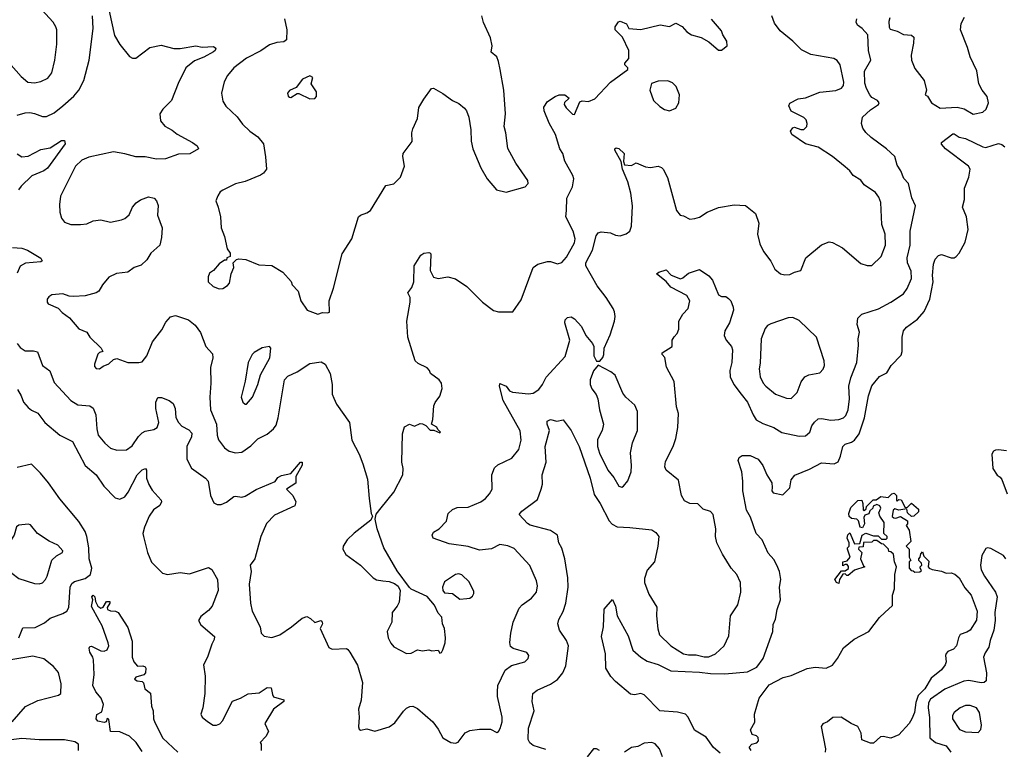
# Model space of a CAD drawing. Extents: x 2133489 to 2292442, y 756223 to 916462.
# Tile 358 of 463: x 2231121 to 2237341, y 848702 to 853310. Entities that reach past the tile are written whole.
import ezdxf

# ---------------------------------------------------------------- set-up
doc = ezdxf.new("R2010")
doc.units = 0

msp = doc.modelspace()

# ---------------------------------------------------------------- linework, layer by layer
at = {"layer": '0CON20XD'}
for points in [[(2231004.5, 853094.5), (2231131.1, 852951.1), (2231173.3, 852915), (2231215, 852910), (2231255, 852919.4), (2231299.2, 852940.8), (2231325.5, 852975), (2231344.4, 853055), (2231356.7, 853155), (2231355.6, 853245), (2231349.4, 853265), (2231332.9, 853295), (2231261.8, 853371.8)], [(2231685.8, 853364.2), (2231719.8, 853209.8), (2231753.1, 853153.1), (2231815, 853076.2), (2231835, 853066), (2231855, 853067.5), (2231943.3, 853135), (2232015, 853149.4), (2232095, 853126.7), (2232135, 853127.1), (2232234.4, 853144.4), (2232275, 853136.2), (2232345, 853140), (2232359.5, 853129.5), (2232355.7, 853115), (2232345, 853107.1), (2232285, 853073.2), (2232225, 853048.8), (2232170.8, 853005), (2232122.4, 852907.6), (2232080, 852800), (2232025.4, 852744.6), (2232007.1, 852715), (2232011.9, 852671.9), (2232037.5, 852637.5), (2232085, 852612.5), (2232116.3, 852586.3), (2232213.3, 852535), (2232243, 852513), (2232250, 852495), (2232196.8, 852463.2), (2232125, 852460), (2232041.7, 852431.7), (2231985, 852428), (2231915, 852444.2), (2231855, 852442.9), (2231785, 852463.3), (2231715, 852474.4), (2231558.7, 852441.3), (2231515, 852423.4), (2231473.2, 852385), (2231380, 852195), (2231373, 852143), (2231374.2, 852094.2), (2231385.8, 852055.8), (2231405, 852032), (2231445, 852016.9), (2231505, 852017.1), (2231545, 852021.5), (2231585, 852039.5), (2231634.5, 852045.5), (2231695, 852031.4), (2231764.5, 852045.5), (2231785.4, 852054.6), (2231812, 852078), (2231834.4, 852125), (2231856.6, 852153.4), (2231885, 852172), (2231935, 852190), (2231971.7, 852181.7), (2231986.1, 852166.1), (2231996.1, 852136.1), (2231991.4, 852075), (2232021.4, 851995), (2232017.1, 851935), (2232006, 851885), (2231949.2, 851835), (2231925, 851794), (2231889.7, 851760.3), (2231844.3, 851745.7), (2231803.9, 851716.1), (2231732.9, 851707.1), (2231685, 851683.3), (2231644.2, 851635.8), (2231621.2, 851595), (2231605, 851583.8), (2231535, 851565.8), (2231460.9, 851560.9), (2231433.2, 851563.2), (2231395, 851578), (2231325, 851571.2), (2231305, 851560), (2231294, 851545), (2231294, 851525), (2231301.2, 851515), (2231365, 851488), (2231390.6, 851460.6), (2231436.9, 851426.9), (2231495, 851357.5), (2231545.4, 851335.4), (2231563.8, 851303.8), (2231636.7, 851235), (2231647.5, 851215), (2231625, 851207.5), (2231615, 851197.5), (2231593.3, 851135), (2231595, 851120), (2231605, 851107.5), (2231625, 851103.8), (2231648.8, 851121.2), (2231685, 851136.2), (2231715, 851163.3), (2231735, 851170), (2231805, 851145.7), (2231875, 851144), (2231895, 851150), (2231925, 851186), (2231961.1, 851275), (2232018.7, 851351.3), (2232045, 851400), (2232075, 851432.5), (2232105, 851441.9), (2232188, 851415), (2232230.5, 851380.5), (2232263.7, 851333.6), (2232297.8, 851245), (2232340, 851200), (2232340.6, 851175), (2232327, 851113), (2232329.3, 851015), (2232322.5, 850925), (2232326.5, 850845), (2232365.4, 850755), (2232368.2, 850685), (2232376.2, 850656.2), (2232415.4, 850605.4), (2232445, 850584.4), (2232485, 850574.3), (2232525, 850579.4), (2232581.7, 850618.3), (2232625, 850662.2), (2232685, 850693.1), (2232725.6, 850725), (2232740.5, 850749.5), (2232754.5, 850795), (2232794.3, 851035), (2232815, 851059.2), (2232873.5, 851086.5), (2232955, 851137.5), (2233025, 851149.2), (2233050, 851135), (2233082.3, 851075), (2233095.8, 851005.8), (2233096.2, 850945), (2233105, 850918.8), (2233122.6, 850882.6), (2233204.4, 850765), (2233220, 850655), (2233266, 850565), (2233289.2, 850505), (2233317.4, 850407.4), (2233328, 850285), (2233341.7, 850191.7), (2233350, 850175), (2233340, 850150), (2233235, 850068), (2233190, 850025), (2233163.8, 849985), (2233162.5, 849965), (2233181.7, 849931.7), (2233273.3, 849865), (2233354.4, 849784.4), (2233375, 849772.5), (2233415.9, 849765.9), (2233455, 849762), (2233489.7, 849749.7), (2233512.3, 849732.3), (2233523.8, 849705), (2233518.3, 849631.7), (2233506.2, 849605), (2233474, 849565), (2233471.4, 849505), (2233443.1, 849445), (2233448.1, 849405), (2233465, 849372), (2233485, 849349.2), (2233565, 849306.2), (2233595, 849310), (2233635, 849331.2), (2233665, 849324.2), (2233705, 849330), (2233725, 849323.3), (2233765, 849327.5), (2233775, 849310), (2233785, 849312.5), (2233795, 849330), (2233808.8, 849375), (2233810, 849405), (2233803.8, 849465), (2233792.5, 849495), (2233787, 849537), (2233765, 849562.5), (2233741.7, 849611.7), (2233695, 849666.7), (2233595, 849712.5), (2233583.6, 849723.6), (2233505, 849830), (2233420.6, 849975), (2233378.8, 850095), (2233367.5, 850155), (2233373, 850187), (2233405, 850227.5), (2233484, 850325), (2233540.8, 850435), (2233542.9, 850475), (2233535.7, 850515), (2233540, 850695), (2233551.2, 850738.8), (2233583.8, 850756.2), (2233615, 850743.3), (2233651.4, 850758.6), (2233665, 850758), (2233686.2, 850746.2), (2233715, 850717.5), (2233737, 850717), (2233775, 850700), (2233780, 850705), (2233761.7, 850721.7), (2233756.4, 850736.4), (2233722.5, 850755), (2233731.2, 850785), (2233738, 850872), (2233745, 850892.5), (2233775, 850932.5), (2233789.5, 850980.5), (2233786.7, 851015), (2233771.2, 851035), (2233716.2, 851075), (2233710, 851095), (2233695, 851112), (2233638.7, 851138.7), (2233619.2, 851155), (2233573.3, 851305), (2233567.8, 851405), (2233587.8, 851525), (2233587.5, 851555), (2233573.8, 851585), (2233597.5, 851617.5), (2233611.1, 851655), (2233614, 851755), (2233655, 851822.2), (2233675, 851835.5), (2233705, 851840), (2233716.1, 851836.1), (2233718.8, 851825), (2233714, 851725), (2233735, 851684), (2233765, 851674.2), (2233825, 851685.8), (2233875, 851674), (2233946.2, 851625), (2234045, 851526.2), (2234115, 851473.8), (2234145, 851463.8), (2234235.9, 851464.1), (2234289.5, 851540.5), (2234365.7, 851745), (2234395, 851765.6), (2234455, 851783.3), (2234475, 851783.3), (2234518.8, 851768.8), (2234545, 851777.1), (2234575, 851810.8), (2234625, 851901.4), (2234629.6, 851925), (2234617.8, 851975), (2234571.1, 852065), (2234575.3, 852104.7), (2234577.2, 852182.8), (2234614.2, 852255), (2234620.8, 852305), (2234615.6, 852325.6), (2234565.7, 852415.7), (2234551.4, 852465), (2234532.9, 852495), (2234506.2, 852585), (2234465, 852656.2), (2234434.7, 852735), (2234432.2, 852757.8), (2234455, 852792), (2234503.3, 852825), (2234530, 852835), (2234564.1, 852834.1), (2234592.5, 852815), (2234563.6, 852786.4), (2234560, 852775), (2234573.6, 852753.6), (2234613.6, 852713.6), (2234625, 852710), (2234659.3, 852790.7), (2234675, 852796.2), (2234715, 852793.8), (2234755, 852810), (2234854.3, 852915.7), (2234962.5, 852995), (2234962.5, 853005), (2234943.9, 853023.9), (2234943.3, 853035), (2234970, 853065), (2234970, 853115), (2234928.8, 853198.8), (2234882.5, 853245), (2234882.5, 853265), (2234903.6, 853296.4), (2234915, 853300), (2234955, 853282.5), (2234970, 853255), (2235045, 853246.7), (2235166.4, 853276.4), (2235225, 853266.7), (2235265, 853286.7), (2235305, 853266.7), (2235335, 853233.8), (2235365, 853213.3), (2235425, 853196.7), (2235475, 853170), (2235535, 853116.7), (2235555, 853117.5), (2235590, 853145), (2235587.5, 853175), (2235563.3, 853213.3), (2235555, 853240), (2235492.1, 853312.1)], [(2231105, 852707.5), (2231155, 852721.5), (2231185, 852722.9), (2231215, 852718.2), (2231265, 852698.9), (2231291.3, 852698.7), (2231338.3, 852721.7), (2231393.9, 852766.1), (2231463.3, 852826.7), (2231494.3, 852865), (2231525.6, 852925), (2231559.6, 853055), (2231585.5, 853255), (2231581.1, 853335)], [(2232794, 853316), (2232808.3, 853245), (2232807.1, 853182.9), (2232789.2, 853170.8), (2232745, 853165.5), (2232700.1, 853149.9), (2232645, 853113.3), (2232555, 853066.9), (2232474.6, 853005.4), (2232433.1, 852956.9), (2232413.6, 852916.4), (2232395.6, 852845), (2232404.4, 852795), (2232423.8, 852763.8), (2232495.3, 852695.3), (2232529.1, 852649.1), (2232575.7, 852605), (2232625, 852570), (2232660.8, 852525), (2232674.5, 852444.5), (2232679.4, 852365), (2232660.6, 852339.4), (2232642.6, 852327.4), (2232545, 852287.1), (2232485, 852272.5), (2232405, 852233.8), (2232388.3, 852221.7), (2232372.3, 852197.7), (2232360, 852165), (2232375.7, 852125.7), (2232388.8, 852065), (2232393.3, 851995), (2232415, 851940), (2232433, 851863), (2232450, 851835), (2232450, 851815), (2232430, 851805), (2232428.3, 851791.7), (2232415, 851790), (2232381.2, 851768.8), (2232345, 851726.7), (2232320.7, 851709.3), (2232312.5, 851685), (2232312.5, 851655), (2232343.9, 851623.9), (2232380.7, 851610.7), (2232405, 851611.2), (2232435, 851630), (2232446, 851645), (2232456.2, 851705), (2232473.3, 851745), (2232470, 851775), (2232490, 851795), (2232505, 851800), (2232550, 851795), (2232632.3, 851762.3), (2232715, 851758), (2232784.3, 851714.3), (2232835.9, 851655.9), (2232843.3, 851635), (2232880, 851595), (2232896.7, 851535), (2232937.5, 851475), (2233005, 851450.8), (2233035, 851460), (2233065, 851457.5), (2233077.5, 851462.5), (2233075.7, 851535), (2233104.3, 851615), (2233158.3, 851831.7), (2233219.2, 851925), (2233262.5, 852065), (2233273.9, 852076.1), (2233315, 852090), (2233336.7, 852105), (2233435, 852262.5), (2233485, 852273.3), (2233526.2, 852315), (2233552.5, 852385), (2233541.2, 852445), (2233544, 852465), (2233599.5, 852540.5), (2233598.8, 852595), (2233605, 852620), (2233633.3, 852685), (2233642.5, 852755), (2233673.3, 852806.7), (2233722.5, 852875), (2233735, 852877.5), (2233795, 852843.3), (2233855, 852798.8), (2233895, 852781.2), (2233931.7, 852751.7), (2233944.2, 852734.2), (2233958, 852695), (2233971.2, 852615), (2233972.7, 852542.7), (2233984.2, 852495), (2234034.2, 852375), (2234074.3, 852304.3), (2234133.3, 852235), (2234195, 852220), (2234315, 852254), (2234333.8, 852275), (2234332, 852295), (2234255, 852403.3), (2234205.6, 852495.6), (2234192.5, 852595), (2234181.4, 852635), (2234190, 852715), (2234180, 852865), (2234155.4, 852995.4), (2234146.2, 853046.2), (2234134.4, 853074.4), (2234099.2, 853105), (2234106, 853145), (2234095.5, 853195.5), (2234051.4, 853291.4), (2234039.5, 853335)], [(2232845.9, 850305.9), (2232866.2, 850265), (2232859.5, 850240.5), (2232730.3, 850179.7), (2232681.3, 850128.7), (2232644, 850046), (2232605.9, 849904.1), (2232578.1, 849865), (2232584.2, 849825), (2232570.8, 849745), (2232580, 849625), (2232590.6, 849575), (2232641.4, 849475), (2232647.1, 849435), (2232665, 849416), (2232715, 849407.5), (2232765, 849424.2), (2232839.2, 849475), (2232905, 849530), (2232935, 849541.2), (2232958.8, 849528.8), (2232985, 849503.3), (2233023.9, 849516.1), (2233030.7, 849510.7), (2233033.3, 849495), (2233020, 849465), (2233075, 849344), (2233095, 849334), (2233185, 849338), (2233195, 849333.3), (2233206, 849315), (2233255, 849232.5), (2233286.2, 849125), (2233277.7, 849012.3), (2233261.2, 848955), (2233266.2, 848905), (2233261.2, 848845), (2233265, 848830), (2233273.9, 848823.9), (2233315, 848831.2), (2233365, 848816.2), (2233455, 848844.3), (2233491.7, 848868.3), (2233545, 848943.3), (2233565, 848961.2), (2233585, 848972), (2233605, 848974.2), (2233635, 848959.4), (2233730.5, 848875), (2233765, 848829.2), (2233795, 848774.2), (2233845, 848744.6), (2233875, 848741.5), (2233891.8, 848748.2), (2233935, 848805.8), (2233965, 848820), (2234025, 848829.4), (2234095, 848828.6), (2234135, 848808.8), (2234145.6, 848814.4), (2234156.7, 848833.3), (2234168.1, 848875), (2234168.1, 848905), (2234139.2, 849035), (2234140, 849065), (2234141.2, 849105), (2234188.9, 849201.1), (2234228.7, 849231.3), (2234312.5, 849255), (2234333.3, 849275), (2234336.7, 849295), (2234325, 849313.3), (2234238.3, 849338.3), (2234221.2, 849351.2), (2234217.5, 849377.5), (2234223.1, 849435), (2234238.2, 849505), (2234276.8, 849593.2), (2234295, 849613.8), (2234355, 849656), (2234386.3, 849693.7), (2234392.2, 849735), (2234385.6, 849765), (2234342.7, 849862.7), (2234245, 849970.5), (2234205, 849986.9), (2234155, 849995.7), (2234102.6, 849967.4), (2234025, 849959.6), (2233955, 849982.3), (2233835, 850000), (2233732.9, 850035), (2233727.1, 850055), (2233735, 850073.8), (2233770, 850095), (2233818, 850142), (2233828.3, 850191.7), (2233855, 850216.9), (2233885, 850230), (2233955, 850231.5), (2234035, 850265.5), (2234064.1, 850285.9), (2234090, 850315), (2234105.6, 850345), (2234103.1, 850435), (2234121.2, 850478.8), (2234142.2, 850497.8), (2234229.8, 850540.2), (2234275, 850596.2), (2234288.8, 850655), (2234283.1, 850713.1), (2234175.4, 850905), (2234152.5, 850995), (2234155, 851011.2), (2234193.3, 850995), (2234215.8, 850965.8), (2234235, 850958.1), (2234335, 850947.1), (2234365, 850951.1), (2234400.6, 850975), (2234424.1, 851005.9), (2234447.4, 851052.6), (2234566.7, 851183.3), (2234596.7, 851285), (2234563.9, 851396.1), (2234567.5, 851415), (2234580.7, 851429.3), (2234605, 851433.3), (2234625, 851421.2), (2234671.1, 851371.1), (2234696.9, 851315), (2234740, 851265), (2234747.1, 851245), (2234747.3, 851187.3), (2234763.9, 851153.9), (2234785, 851153.3), (2234805, 851176), (2234811.8, 851195), (2234813.1, 851235), (2234850.9, 851319.1), (2234878.1, 851405), (2234882.5, 851435), (2234877.5, 851465), (2234870.8, 851485), (2234825.7, 851555), (2234768, 851628), (2234696.9, 851755), (2234698.5, 851775), (2234740, 851855), (2234762.9, 851945), (2234775.7, 851964.3), (2234795, 851969.2), (2234853.2, 851963.2), (2234885, 851948.6), (2234915, 851944.4), (2234952.6, 851957.4), (2234975, 851973.8), (2234986.7, 852005), (2234992.1, 852135), (2234982.5, 852215), (2234963.5, 852285), (2234928.6, 852365), (2234920, 852415), (2234881.2, 852485), (2234880, 852495), (2234889.3, 852500.7), (2234905, 852496.2), (2234940, 852465), (2234936.2, 852415), (2234942.3, 852392.3), (2234985, 852388.8), (2235015, 852406.7), (2235075, 852380), (2235105, 852376.7), (2235153.6, 852383.6), (2235175, 852376.7), (2235185, 852366.7), (2235214.1, 852314.1), (2235270, 852105), (2235293.3, 852075), (2235315, 852070.8), (2235355, 852049.2), (2235385, 852054.4), (2235415, 852062.2), (2235464.3, 852095), (2235535, 852124.6), (2235635, 852140), (2235705.5, 852135.5), (2235770, 852085), (2235789.2, 852025), (2235782.5, 851955), (2235796, 851895), (2235820, 851845), (2235865.8, 851785), (2235892, 851735), (2235926.2, 851705), (2235955, 851698.5), (2235985, 851700), (2236015, 851716.2), (2236055, 851726.7), (2236086.2, 851805), (2236185, 851887.5), (2236234.2, 851905.8), (2236255, 851902), (2236318.7, 851868.7), (2236435, 851770.8), (2236475, 851757.5), (2236505, 851757.5), (2236561.9, 851815), (2236590, 851885), (2236588.5, 851955), (2236566.4, 852016.4), (2236560, 852155), (2236548.3, 852188.3), (2236527.6, 852217.6), (2236455, 852266), (2236435.5, 852295.5), (2236386.3, 852326.3), (2236365, 852355.8), (2236335, 852380.6), (2236255.4, 852445.4), (2236165, 852504.3), (2236085.7, 852525.7), (2235998, 852585), (2235990.8, 852605), (2236005, 852626.2), (2236015, 852631.2), (2236055, 852615.7), (2236075, 852615.6), (2236094.4, 852635), (2236096.2, 852655), (2236088.2, 852678.2), (2236075, 852691.2), (2235995, 852732.5), (2235978.8, 852765), (2235985, 852783.3), (2236039.5, 852810.5), (2236085, 852815.8), (2236175, 852851.4), (2236277.4, 852862.6), (2236312.4, 852877.6), (2236324.3, 852895), (2236326.4, 852915), (2236304.6, 853024.6), (2236285, 853052.9), (2236263.8, 853065), (2236118.8, 853088.8), (2236059.1, 853119.1), (2236006, 853175), (2235925, 853240), (2235888.3, 853288.3), (2235871.9, 853335)], [(2234343, 848743), (2234333.6, 848765), (2234335.5, 848835), (2234371.2, 848945), (2234357.8, 849005), (2234362.5, 849055), (2234390, 849075), (2234475, 849113.5), (2234518, 849142), (2234551.8, 849185), (2234571.1, 849228.9), (2234587.9, 849355), (2234575, 849388.6), (2234530.8, 849455), (2234521.2, 849495), (2234527.3, 849522.7), (2234555, 849572.9), (2234571.9, 849625), (2234586.2, 849725), (2234583.8, 849785), (2234564.5, 849905), (2234545, 849973.3), (2234526.9, 850005), (2234517.5, 850055), (2234475, 850084.4), (2234345, 850118.1), (2234328, 850128), (2234276.2, 850185), (2234292.5, 850205), (2234391.3, 850278.7), (2234415.9, 850345.9), (2234424.3, 850375.7), (2234420.6, 850435), (2234447.9, 850515), (2234440.5, 850615), (2234467.5, 850715), (2234453.8, 850755), (2234453.3, 850775), (2234475, 850784.6), (2234515, 850774.3), (2234553.6, 850783.6), (2234604.4, 850714.4), (2234654.5, 850615), (2234725, 850414), (2234750.3, 850310.3), (2234787.3, 850255), (2234845.8, 850145), (2234864.5, 850124.5), (2234895, 850107.1), (2234975, 850102.5), (2235115, 850088.1), (2235140.6, 850070.6), (2235159.2, 850045), (2235152.9, 849985), (2235131.2, 849885), (2235085.8, 849834.2), (2235068.9, 849781.1), (2235068.9, 849755), (2235095, 849682.5), (2235145, 849600), (2235144.2, 849545), (2235152.8, 849462.8), (2235163.1, 849425), (2235235, 849355.6), (2235315, 849306), (2235345, 849299.1), (2235395, 849299.4), (2235445, 849285.4), (2235475, 849286.2), (2235516.9, 849305), (2235571.9, 849355), (2235601.7, 849418.3), (2235611.5, 849545), (2235657.5, 849615), (2235676.2, 849695), (2235674.6, 849755), (2235650.5, 849805), (2235616.4, 849845), (2235560.6, 849935), (2235525, 850006.7), (2235515.6, 850045), (2235519.4, 850095), (2235502, 850185), (2235485, 850203.3), (2235438.3, 850218.3), (2235405, 850252.5), (2235353.9, 850253.9), (2235320.5, 850270.5), (2235301.2, 850305), (2235282.1, 850402.1), (2235205.6, 850465.6), (2235195.8, 850485), (2235201.3, 850518.7), (2235249.4, 850615), (2235265.4, 850664.6), (2235278.9, 850735), (2235282.7, 850822.7), (2235269.2, 850865), (2235254.5, 851024.5), (2235206.9, 851115), (2235197, 851177), (2235180, 851195), (2235180, 851205), (2235243.6, 851246.4), (2235243.3, 851285), (2235255, 851306.7), (2235275, 851327.5), (2235285.7, 851354.3), (2235285.7, 851405), (2235309.7, 851450.3), (2235343.3, 851485), (2235354.3, 851535), (2235335, 851567.1), (2235235, 851621.4), (2235205, 851656), (2235143.8, 851705), (2235157.5, 851715), (2235205, 851730), (2235237.1, 851697.1), (2235296.2, 851673.8), (2235310.8, 851679.2), (2235345, 851709.4), (2235415, 851732.5), (2235475, 851692.2), (2235498.1, 851665), (2235535, 851572.5), (2235555, 851562.5), (2235581.7, 851561.7), (2235599.3, 851549.3), (2235613.6, 851533.6), (2235628.8, 851495), (2235631.2, 851475), (2235604.2, 851395), (2235575.5, 851345), (2235572.1, 851315), (2235584.4, 851285), (2235617.5, 851245), (2235622.9, 851225), (2235620, 851145), (2235606, 851094), (2235609.2, 851055), (2235631.5, 851005), (2235678.9, 850945), (2235719.6, 850895), (2235754, 850814), (2235773.7, 850783.7), (2235815, 850759.5), (2235884.7, 850734.7), (2235935, 850703.3), (2236045, 850679.4), (2236085, 850682), (2236113.3, 850705), (2236126, 850745), (2236141.4, 850768.6), (2236165, 850788.6), (2236185, 850791.1), (2236245, 850779.6), (2236296.2, 850783.8), (2236325, 850794.4), (2236339.6, 850810.4), (2236353.9, 850845), (2236363.1, 850915), (2236359.1, 850995), (2236371.4, 851048.6), (2236408.2, 851145), (2236418.9, 851255), (2236416.7, 851295), (2236426.8, 851336.8), (2236412.2, 851385), (2236415.6, 851424.4), (2236440.9, 851449.1), (2236546.2, 851483.8), (2236625, 851526.4), (2236705, 851578.1), (2236727.7, 851612.3), (2236754.6, 851675), (2236751.9, 851721.9), (2236730, 851775), (2236726.1, 851805), (2236746.1, 851885), (2236745.4, 851975), (2236780, 852135), (2236756.9, 852185), (2236734.7, 852274.7), (2236706.9, 852306.9), (2236688, 852355), (2236665, 852390.6), (2236649.5, 852445), (2236596.9, 852495), (2236498.9, 852565), (2236465, 852597.5), (2236447.3, 852625), (2236439.2, 852655), (2236445.8, 852695), (2236495, 852740), (2236546.7, 852775), (2236551.2, 852785), (2236540.3, 852800.3), (2236505, 852819.2), (2236491.9, 852835), (2236469.6, 852875), (2236460.6, 852909.4), (2236458.5, 852985), (2236497.5, 853055), (2236483.8, 853115), (2236478.8, 853215), (2236443.8, 853255), (2236414, 853275), (2236404, 853295), (2236410, 853315)], [(2236618.3, 853321.7), (2236612.1, 853297.9), (2236612.7, 853262.7), (2236620, 853250), (2236665, 853237.5), (2236705, 853216.7), (2236755, 853211.2), (2236768.3, 853198.3), (2236767.7, 853162.3), (2236751.9, 853085), (2236754.3, 853055), (2236775, 853001.2), (2236834, 852925), (2236850, 852865), (2236840, 852835), (2236856.1, 852826.1), (2236880, 852785), (2236935, 852750), (2237042.6, 852757.4), (2237086.9, 852746.9), (2237145, 852713.8), (2237205, 852725.6), (2237226.2, 852743.8), (2237241.4, 852785), (2237232.2, 852825), (2237200.5, 852865), (2237178.9, 852905), (2237166.3, 852986.3), (2237125.5, 853075), (2237108.5, 853135), (2237064.2, 853245), (2237068.8, 853285), (2237088.8, 853325)], [(2232955, 852808.8), (2232985, 852812.5), (2232996.7, 852825), (2232996.7, 852855), (2232962.5, 852905), (2232973.3, 852945), (2232955, 852956), (2232907.5, 852935), (2232868, 852882), (2232825, 852863.3), (2232813.3, 852845), (2232816.4, 852826.4), (2232825, 852820), (2232835, 852818.8), (2232875, 852842.5), (2232885, 852842.5), (2232955, 852808.8)], [(2235225, 852734), (2235265, 852751.2), (2235285.8, 852785), (2235289.2, 852835), (2235268.3, 852888.3), (2235245, 852911.2), (2235215, 852924), (2235155, 852921.4), (2235112.5, 852907.5), (2235101.2, 852865), (2235125, 852800), (2235165, 852762), (2235195, 852742.5), (2235225, 852734)], [(2231105, 852462), (2231135, 852444.4), (2231175, 852447.5), (2231255, 852489.1), (2231315, 852500.8), (2231385, 852547.1), (2231405, 852546.7), (2231409.2, 852525), (2231297.2, 852372.8), (2231274.5, 852355.5), (2231197.1, 852322.9), (2231130.8, 852259.2), (2231113.5, 852235)], [(2235545, 848677.1), (2235504.5, 848714.5), (2235458.2, 848778.2), (2235383.4, 848823.4), (2235343.1, 848905), (2235326, 848925), (2235276, 848936), (2235164.1, 848944.1), (2235065, 849047.1), (2235045, 849053.8), (2235005, 849045.5), (2234980.2, 849050.2), (2234885, 849130.9), (2234855, 849162.3), (2234824.5, 849215), (2234821.4, 849305), (2234795.6, 849415), (2234808.5, 849475), (2234813.3, 849586.7), (2234865, 849647.5), (2234884.3, 849605), (2234894.6, 849544.6), (2234965, 849418.8), (2234995, 849328.6), (2235044.3, 849284.3), (2235085, 849259.6), (2235155, 849237.5), (2235235, 849197.8), (2235415, 849189.6), (2235485, 849180.2), (2235575, 849177.7), (2235717.8, 849192.2), (2235778.6, 849221.4), (2235817.5, 849275), (2235878.1, 849445), (2235879.7, 849490.3), (2235895.8, 849524.2), (2235906, 849584), (2235926.2, 849645), (2235920, 849725), (2235928.8, 849775), (2235921.2, 849825), (2235904.2, 849865), (2235885, 849901.2), (2235849.7, 849939.7), (2235810.8, 850025), (2235773.9, 850063.9), (2235738.6, 850168.6), (2235711.7, 850211.7), (2235688.8, 850335), (2235690, 850395), (2235682.2, 850455), (2235660.4, 850525), (2235666.9, 850545), (2235685, 850556.9), (2235735, 850557.3), (2235786.2, 850535), (2235816.2, 850495), (2235841.4, 850435), (2235871.5, 850385), (2235874.6, 850355), (2235871.3, 850335), (2235880.9, 850320.9), (2235941.7, 850308.3), (2235985, 850352.5), (2235995, 850404.2), (2236017.1, 850432.9), (2236109.4, 850470.6), (2236185, 850510.4), (2236265, 850505.3), (2236291.5, 850518.5), (2236306.5, 850553.5), (2236320.8, 850615), (2236335, 850628.2), (2236375, 850641.8), (2236394.5, 850655), (2236424.7, 850695), (2236458.2, 850795), (2236482.5, 850935), (2236505, 850998), (2236553, 851057), (2236599.7, 851080.3), (2236625.8, 851125), (2236688.3, 851191.7), (2236696.5, 851215), (2236696.5, 851305), (2236704.6, 851345.4), (2236722.2, 851367.8), (2236792.1, 851417.9), (2236834, 851466), (2236870.9, 851545), (2236891.8, 851655), (2236886.8, 851695), (2236893.5, 851765), (2236905, 851796.7), (2236925, 851820), (2236943.9, 851826.1), (2237005, 851806.2), (2237025, 851806.7), (2237035.9, 851814.1), (2237055.7, 851834.3), (2237092.5, 851905), (2237111.9, 851985), (2237101.4, 852065), (2237077.5, 852125), (2237089.2, 852175), (2237089.2, 852245), (2237116, 852315), (2237124.2, 852365), (2237114, 852385), (2236969.5, 852495), (2236944.6, 852524.6), (2236944.5, 852535), (2237015, 852588.6), (2237025, 852588.6), (2237055, 852567.5), (2237095, 852559.5), (2237205, 852506.1), (2237225, 852503.5), (2237305, 852527.1), (2237325, 852521.8), (2237345, 852507.1)], [(2231075, 851872), (2231134.1, 851865.9), (2231170, 851855), (2231255, 851803.3), (2231263, 851787), (2231255, 851781.2), (2231157.4, 851772.6), (2231125, 851752.5), (2231105, 851708.8)], [(2235995, 850918), (2236032.5, 850955), (2236056.9, 851023.1), (2236081.4, 851055), (2236105, 851067.8), (2236175, 851079.2), (2236196.6, 851103.4), (2236204.4, 851125.6), (2236203.3, 851155), (2236155, 851303.8), (2236045, 851410), (2236005, 851428), (2235975, 851426), (2235865, 851388.5), (2235845, 851377.5), (2235830.1, 851359.9), (2235804, 851295), (2235798.9, 851141.1), (2235791.9, 851105), (2235798.9, 851055), (2235817.1, 851015), (2235834.2, 850995), (2235895.5, 850945.5), (2235965, 850918.6), (2235995, 850918)], [(2231105, 851264.5), (2231125, 851240), (2231155, 851218.8), (2231209.1, 851219.1), (2231232.9, 851212.9), (2231265, 851126), (2231312.5, 851092.5), (2231338.8, 851018.8), (2231444, 850905), (2231487.9, 850877.9), (2231565, 850871.1), (2231585, 850855.7), (2231602.1, 850815), (2231607.7, 850725), (2231616.4, 850686.4), (2231660, 850635), (2231695, 850604.5), (2231735, 850591.1), (2231797, 850593), (2231831.9, 850618.1), (2231871.5, 850678.5), (2231895, 850701.5), (2231915, 850712.1), (2231968, 850722), (2231990.6, 850735), (2232000.9, 850765), (2231980.4, 850855), (2231980.5, 850895), (2231995, 850923.8), (2232017, 850923), (2232065, 850904.3), (2232090.8, 850885), (2232104.4, 850855), (2232107.4, 850797.4), (2232124.4, 850765), (2232145, 850741.9), (2232188.8, 850718.8), (2232208.8, 850698.8), (2232207.5, 850675), (2232176.7, 850615), (2232178, 850535), (2232207.3, 850477.3), (2232294.5, 850414.5), (2232312.5, 850395), (2232325.8, 850305), (2232348.3, 850258.3), (2232368.3, 850248.3), (2232395, 850248.6), (2232427.8, 850262.2), (2232475, 850298), (2232485, 850301.2), (2232523.6, 850293.6), (2232545, 850300), (2232615, 850342.7), (2232735, 850393.8), (2232752.3, 850417.7), (2232775, 850432), (2232835, 850443.8), (2232896.2, 850516.2), (2232906.7, 850515), (2232905.8, 850495.8), (2232865.7, 850425), (2232866.6, 850383.4), (2232806.7, 850345), (2232845.9, 850305.9)], [(2232545, 850881.2), (2232555, 850882), (2232592, 850925), (2232625.6, 851005), (2232642.4, 851067.6), (2232701.4, 851175), (2232708.8, 851235), (2232700, 851245), (2232652.7, 851237.3), (2232602.7, 851207.3), (2232590, 851195), (2232564.2, 851145), (2232546.2, 851026.2), (2232520, 850925), (2232530, 850895), (2232545, 850881.2)], [(2234925, 850356.9), (2234935, 850363.1), (2234962.7, 850397.3), (2234983.3, 850455), (2234985.9, 850495), (2234978.7, 850575), (2234992.5, 850637.5), (2235024.2, 850715), (2235024.2, 850835), (2235008, 850875), (2234950, 850925), (2234931.7, 850951.7), (2234882, 851065), (2234855, 851086), (2234775, 851127.5), (2234745, 851092.5), (2234724, 851035), (2234724.2, 851005), (2234735, 850977.5), (2234762.1, 850942.1), (2234772.5, 850915), (2234782.9, 850845), (2234808.6, 850755), (2234800.6, 850715), (2234772, 850658), (2234771.9, 850615), (2234783.1, 850573.1), (2234835.7, 850465.7), (2234875, 850418.9), (2234905, 850362.9), (2234925, 850356.9)], [(2231107.7, 850975), (2231131.8, 850935), (2231145.5, 850895), (2231175, 850860), (2231195, 850842.9), (2231235, 850824.2), (2231280.4, 850765), (2231375, 850686.1), (2231456, 850646), (2231534.6, 850495), (2231605, 850435.8), (2231653.6, 850363.6), (2231725, 850289.4), (2231755, 850282.5), (2231785, 850295.7), (2231807.3, 850325), (2231863.6, 850435), (2231895, 850467.1), (2231916.7, 850475), (2231922, 850465), (2231921.9, 850415), (2231937.1, 850375), (2231958.3, 850338.3), (2232015.8, 850275.8), (2232018, 850265), (2232007.4, 850242.6), (2231966.2, 850215), (2231939.2, 850175), (2231908.8, 850105), (2231900, 850065), (2231903.3, 850046.7), (2231928, 849945), (2231953.2, 849883.2), (2232022.5, 849815), (2232055, 849806.2), (2232135, 849818), (2232195, 849811.2), (2232315, 849851.2), (2232335, 849837.5), (2232371.4, 849775), (2232375.6, 849705), (2232337.5, 849605), (2232315, 849578.6), (2232265, 849540.8), (2232250.6, 849515), (2232265, 849487.5), (2232352.5, 849415), (2232350, 849395), (2232334.2, 849365.8), (2232307.8, 849285), (2232282.5, 849235), (2232293.8, 849165), (2232290, 849055), (2232278, 848965), (2232266, 848925), (2232274.4, 848904.4), (2232307, 848877), (2232344.2, 848854.2), (2232363.9, 848853.9), (2232385, 848864), (2232405, 848884), (2232427.2, 848932.8), (2232465, 849006), (2232516.7, 849025), (2232565, 849051.4), (2232635, 849058.6), (2232685, 849092.5), (2232710.7, 849090.7), (2232717.3, 849047.3), (2232725, 849034), (2232790, 849015), (2232790.8, 849005), (2232724, 848956), (2232670, 848865), (2232692.9, 848815), (2232676.9, 848783.1), (2232640, 848745), (2232646.7, 848735), (2232646.2, 848695)], [(2237355, 850586), (2237305, 850594), (2237285, 850591.2), (2237273.3, 850585), (2237262, 850565), (2237269.2, 850475), (2237295, 850433.8), (2237315, 850421.2), (2237325, 850406.7), (2237359.4, 850315)], [(2231116.8, 849405), (2231141.7, 849468.3), (2231218.7, 849471.3), (2231278.6, 849501.4), (2231315, 849530.5), (2231395, 849559.5), (2231420, 849575), (2231431.8, 849598.2), (2231440, 849725), (2231449.8, 849750.2), (2231467.5, 849762.5), (2231535, 849781.4), (2231567.9, 849805), (2231576.3, 849845), (2231559.9, 849905), (2231558.8, 849975), (2231546.6, 850046.6), (2231535, 850078.1), (2231495, 850140.6), (2231374.7, 850284.7), (2231303.3, 850385), (2231253.3, 850445), (2231195, 850502), (2231105, 850482.2)], [(2235742.5, 848695), (2235730, 848715), (2235746.4, 848733.6), (2235777.8, 848742.2), (2235788, 848755), (2235785, 848777.5), (2235775, 848786.7), (2235747.5, 848795), (2235736.7, 848825), (2235765.7, 848874.3), (2235762.5, 848925), (2235791.5, 849025), (2235855, 849109.1), (2235944.6, 849155.4), (2235995, 849167.8), (2236095, 849212.2), (2236145, 849220), (2236214.5, 849215.5), (2236256.2, 849233.8), (2236287.8, 849275), (2236325, 849342), (2236393.4, 849396.6), (2236484.3, 849445.7), (2236552, 849535), (2236586.2, 849565), (2236635, 849610), (2236633.8, 849675), (2236646.7, 849715), (2236650, 849805), (2236660, 849855), (2236646.7, 849885), (2236640, 849935), (2236625, 849950), (2236611.7, 849951.7), (2236610, 849965), (2236578.3, 849998.3), (2236565, 850000), (2236535, 850020), (2236515, 850020), (2236505, 850010), (2236451.7, 850008.3), (2236448.3, 849981.7), (2236421.7, 849978.3), (2236420, 849965), (2236440, 849945), (2236432.5, 849905), (2236451.7, 849861.7), (2236460, 849855), (2236395, 849832.5), (2236355, 849800), (2236345, 849800), (2236335, 849810), (2236321.7, 849808.3), (2236300, 849775), (2236295, 849750), (2236280, 849755), (2236270, 849775), (2236311.7, 849828.3), (2236335, 849830), (2236357, 849843), (2236357, 849857), (2236348.3, 849868.3), (2236335, 849870), (2236321.7, 849861.7), (2236320, 849885), (2236348.3, 849891.7), (2236367.5, 849915), (2236350, 849965), (2236350, 849975), (2236360, 849985), (2236360, 850005), (2236347.5, 850035), (2236353, 850057), (2236365, 850070), (2236395, 850000), (2236428.3, 850001.7), (2236442.5, 850055), (2236465, 850067.5), (2236515, 850050), (2236545, 850050), (2236565, 850030), (2236595, 850030), (2236600, 850035), (2236600, 850045), (2236580, 850065), (2236582.5, 850135), (2236553.9, 850173.9), (2236547.5, 850195), (2236560, 850225), (2236555, 850240), (2236535, 850247.5), (2236511.7, 850238.3), (2236510, 850225), (2236491.7, 850208.3), (2236485, 850190), (2236460, 850180), (2236452.5, 850165), (2236457.5, 850125), (2236445, 850100), (2236430, 850105), (2236420, 850145), (2236410, 850155), (2236375, 850160), (2236361.7, 850171.7), (2236358.3, 850191.7), (2236371.7, 850228.3), (2236415, 850272.5), (2236440, 850275), (2236447.5, 850255), (2236450, 850215), (2236455, 850210), (2236468.3, 850221.7), (2236470, 850235), (2236513, 850277), (2236531.7, 850278.3), (2236560.7, 850299.3), (2236607, 850293), (2236630, 850315), (2236645, 850320), (2236660, 850305), (2236660, 850275), (2236665, 850270), (2236675, 850280), (2236688.3, 850278.3), (2236715, 850230), (2236728.3, 850231.7), (2236755, 850257.5), (2236798.3, 850218.3), (2236798.3, 850201.7), (2236770, 850175), (2236755, 850172.5), (2236730, 850195), (2236725, 850220), (2236675, 850212.5), (2236648.3, 850221.7), (2236638.3, 850211.7), (2236633, 850173), (2236643, 850163), (2236655, 850162.5), (2236685, 850173.3), (2236730, 850145), (2236730, 850125), (2236720, 850115), (2236740, 850085), (2236750, 850015), (2236720, 849985), (2236740, 849965), (2236740, 849915), (2236750, 849895), (2236740, 849885), (2236740, 849845), (2236751.7, 849831.7), (2236765, 849830), (2236775, 849820), (2236807, 849823), (2236818.3, 849831.7), (2236810, 849845), (2236810, 849855), (2236820, 849865), (2236817, 849877), (2236800, 849895), (2236800, 849905), (2236810, 849915), (2236813, 849937), (2236825, 849950), (2236831.7, 849921.7), (2236865, 849890), (2236860, 849855), (2236867, 849847), (2236885, 849836.7), (2236945, 849826.2), (2236973.9, 849813.9), (2237005, 849817.1), (2237028, 849808), (2237055, 849784), (2237091.5, 849721.5), (2237131.4, 849675), (2237168.5, 849575), (2237165, 849516.7), (2237125, 849454.2), (2237105, 849440.8), (2237062.7, 849427.3), (2237051.2, 849405), (2237038, 849355), (2237018.8, 849335), (2236985, 849320), (2236973.1, 849306.9), (2236969.2, 849295), (2236974.2, 849255), (2236967.1, 849235), (2236945, 849204.5), (2236879.3, 849150.7), (2236837.9, 849085), (2236797.3, 849042.7), (2236782, 848998), (2236772.5, 848935), (2236757.5, 848895), (2236738.9, 848865), (2236675, 848792.5), (2236625, 848773.1), (2236575, 848784), (2236559.5, 848780.5), (2236515, 848741.2), (2236495, 848740), (2236441.7, 848761.7), (2236437.5, 848805), (2236415, 848846.7), (2236374.1, 848864.1), (2236310, 848905), (2236257.3, 848902.7), (2236223.5, 848876.5), (2236195, 848863.3), (2236183.9, 848846.1), (2236211.5, 848705), (2236208.6, 848685)], [(2231245, 849747.1), (2231265, 849754.4), (2231284.4, 849775), (2231294, 849796), (2231323.7, 849896.3), (2231355, 849924.2), (2231392.5, 849945), (2231393.3, 849955), (2231361.7, 849991.7), (2231306.6, 850016.6), (2231234.5, 850064.5), (2231189.7, 850119.7), (2231175, 850124.2), (2231115, 850118), (2231102.2, 850107.8), (2231086.6, 850053.4), (2231054.3, 850005), (2231034.2, 849905), (2231038.6, 849875), (2231071.4, 849815), (2231115, 849781.1), (2231215, 849748.5), (2231245, 849747.1)], [(2237351.2, 849905), (2237335.3, 849925.3), (2237255, 849970.6), (2237235, 849974.2), (2237225, 849969.2), (2237199.1, 849925), (2237190.9, 849865), (2237195.3, 849835.3), (2237215.7, 849795), (2237285.4, 849695), (2237294.7, 849665), (2237280.3, 849565), (2237282.8, 849515), (2237274.7, 849455), (2237250.5, 849389.5), (2237243.2, 849346.8), (2237218.8, 849311.2), (2237209.5, 849285), (2237228.5, 849185), (2237226.2, 849135), (2237212.5, 849125), (2237195, 849121.9), (2237116.2, 849136.2), (2237085, 849131.5), (2236965, 849081.2), (2236875, 849018), (2236862.9, 848995), (2236859.6, 848965), (2236867.6, 848902.4), (2236870.6, 848775), (2236906.1, 848746.1), (2236972.5, 848725), (2237003.3, 848685)], [(2233900.7, 849650.7), (2233945, 849653.8), (2233965, 849656.7), (2233981.7, 849668.3), (2233990, 849685), (2233989.2, 849699.2), (2233960.3, 849760.3), (2233915, 849804), (2233895, 849810.8), (2233875, 849806), (2233805, 849760), (2233791.9, 849725), (2233794.5, 849704.5), (2233805, 849691.2), (2233855, 849686.7), (2233900.7, 849650.7)], [(2231895, 848687.3), (2231858.1, 848745), (2231815, 848785.2), (2231755, 848811.9), (2231694, 848815), (2231685, 848890), (2231680, 848895), (2231675, 848897.5), (2231667.5, 848875), (2231655, 848871.4), (2231615, 848880), (2231603.5, 848895), (2231607.7, 848922.3), (2231641.2, 848938.8), (2231650, 848985), (2231636.9, 849025), (2231602.8, 849065), (2231584.1, 849105), (2231592.1, 849175), (2231587.3, 849267.3), (2231583.1, 849285), (2231563.5, 849315), (2231559.7, 849340.3), (2231565, 849351.2), (2231575, 849352.5), (2231635, 849324.3), (2231655, 849321.4), (2231675, 849330.8), (2231683.6, 849355), (2231681.2, 849375), (2231641.6, 849481.6), (2231623.3, 849515), (2231575, 849603.3), (2231582.5, 849645), (2231578, 849665), (2231585, 849675.8), (2231595.7, 849665), (2231600, 849635), (2231615, 849606.7), (2231635, 849592.5), (2231649.3, 849600.7), (2231670, 849635), (2231690, 849635), (2231690, 849625), (2231673, 849597), (2231676.7, 849585), (2231695, 849575.8), (2231727.5, 849575), (2231744, 849565), (2231805, 849472), (2231831.5, 849385), (2231832.2, 849285), (2231841.9, 849255), (2231865, 849226.2), (2231898.3, 849228.3), (2231913.6, 849223.6), (2231918.8, 849215), (2231916.2, 849185), (2231905, 849172.5), (2231855, 849157.5), (2231847.5, 849145), (2231863.6, 849133.6), (2231895, 849130), (2231902.5, 849122.5), (2231912.5, 849085), (2231946.9, 849056.9), (2231954, 848975), (2231964.3, 848945), (2231965.6, 848895), (2231975, 848871.2), (2232025, 848772.9), (2232120.6, 848685)], [(2231074.4, 848875), (2231158.3, 848971.7), (2231235, 849010.5), (2231367.5, 849045), (2231381.2, 849055), (2231383.6, 849115), (2231367, 849187), (2231334.2, 849225), (2231273.5, 849273.5), (2231205, 849291.2), (2231002.6, 849257.4)], [(2237175, 848808), (2237192.4, 848827.6), (2237197.5, 848855), (2237184.6, 848934.6), (2237165, 848963.1), (2237125, 848977.9), (2237095, 848979.1), (2237062.9, 848965), (2237025, 848934.2), (2237014.4, 848915), (2237014.4, 848895), (2237057.1, 848827.1), (2237095, 848811.8), (2237175, 848808)], [(2231493.5, 848695), (2231492.5, 848735), (2231469.2, 848749.2), (2231405, 848762.9), (2231245, 848760.9), (2231135, 848770.4), (2230995, 848754)], [(2234445, 848700.4), (2234365, 848725.4), (2234343, 848743)], [(2235182.5, 848655), (2235162.9, 848705), (2235135, 848737.5), (2235114.1, 848744.1), (2235065, 848740), (2235025, 848719.4), (2234985, 848712.9), (2234942.5, 848685)], [(2234784.3, 848694.3), (2234765, 848706), (2234745, 848706), (2234706.7, 848655)]]:
    msp.add_lwpolyline(points, dxfattribs=at)

doc.saveas('drawing.dxf')
